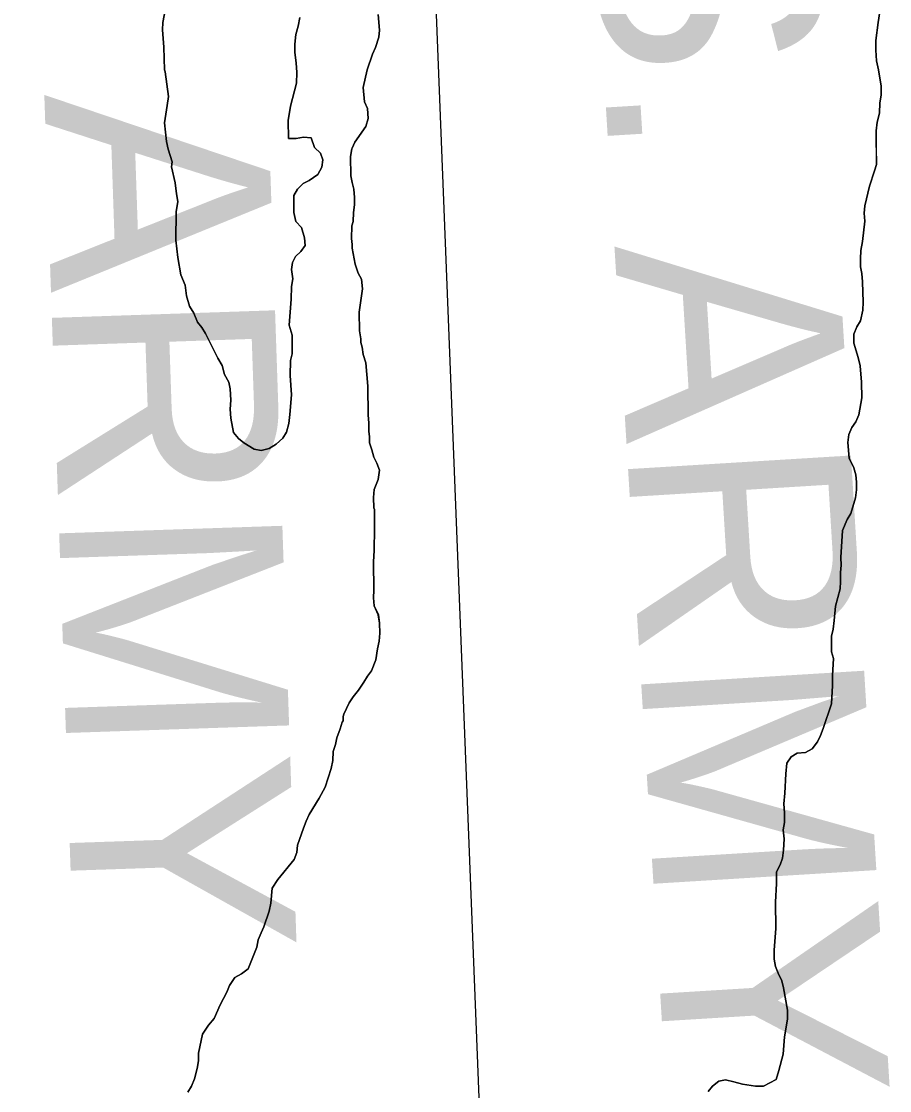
# Model space of a CAD drawing. Extents: x 3172231 to 3210228, y 940198 to 965780.
# Drawn here: x 3192561 to 3192949.8, y 954257.3 to 954736.1 of the extents above; entities that cross this region are included whole.
import ezdxf

# ---------------------------------------------------------------- set-up
doc = ezdxf.new("R2010")
doc.units = 0
for name, color, linetype in [('V-SITE-VEGE', 7, 'Continuous'), ('V-TOPO-BNDY', 7, 'Continuous'), ('V-TOPO-GNAM-IDEN', 7, 'Continuous'), ('V-TOPO-SHOR', 7, 'Continuous')]:
    doc.layers.add(name, color=color, linetype=linetype)

msp = doc.modelspace()

# ---------------------------------------------------------------- linework, layer by layer
at = {"layer": 'V-SITE-VEGE'}
for points in [[(3192625.624, 954742.667), (3192624.344, 954735.65), (3192624.104, 954732.416), (3192624.717, 954724.611), (3192625.081, 954714.38), (3192625.358, 954713.573), (3192626.808, 954702.542), (3192626.306, 954698.497), (3192625.032, 954690.674), (3192625.919, 954682.335), (3192626.759, 954678.841), (3192628.428, 954673.198), (3192628.18, 954671.04), (3192629.863, 954663.786), (3192630.447, 954658.942), (3192631.018, 954655.446), (3192630.252, 954650.861), (3192630.103, 954638.198), (3192630.984, 954630.397), (3192632.403, 954622.599), (3192634.33, 954618.038), (3192634.914, 954613.194), (3192636.304, 954608.625), (3192638.219, 954605.414), (3192639.874, 954601.389), (3192641.781, 954598.983), (3192643.421, 954596.304), (3192648.912, 954585.313), (3192650.827, 954582.097), (3192651.943, 954578.069), (3192653.86, 954574.585), (3192654.425, 954571.628), (3192654.745, 954566.512), (3192654.511, 954562.469), (3192654.818, 954558.433), (3192655.957, 954551.979), (3192658.136, 954549.307), (3192660.577, 954547.443), (3192665.183, 954544.523), (3192668.421, 954544.015), (3192671.915, 954544.856), (3192675.128, 954546.771), (3192678.067, 954549.491), (3192679.656, 954552.201), (3192680.701, 954555.981), (3192681.201, 954560.026), (3192681.926, 954568.92), (3192681.305, 954577.534), (3192681.514, 954584.27), (3192682.292, 954587.242), (3192682.214, 954595.589), (3192680.826, 954600.157), (3192681.795, 954611.746), (3192682.012, 954617.405), (3192682.517, 954620.911), (3192681.942, 954624.946), (3192682.45, 954628.183), (3192683.771, 954630.889), (3192686.175, 954633.068), (3192688.035, 954635.777), (3192687.734, 954639.275), (3192686.343, 954643.842), (3192683.894, 954646.513), (3192683.05, 954650.546), (3192682.978, 954658.086), (3192684.565, 954661.064), (3192687.236, 954663.513), (3192689.919, 954664.886), (3192693.663, 954667.614), (3192695.518, 954670.864), (3192696.026, 954674.1), (3192694.922, 954677.053), (3192692.202, 954679.721), (3192690.816, 954684.016), (3192687.314, 954684.254), (3192684.086, 954683.686), (3192680.584, 954683.651), (3192680.508, 954691.733), (3192681.526, 954698.207), (3192684.123, 954708.465), (3192684.348, 954713.317), (3192684.037, 954717.624), (3192683.457, 954722.197), (3192683.421, 954725.967), (3192683.92, 954730.28), (3192684.963, 954734.063), (3192685.735, 954737.837)], [(3192904.021, 954293.294), (3192902.313, 954303.246), (3192901.473, 954306.469), (3192899.825, 954309.955), (3192898.721, 954312.908), (3192898.151, 954316.136), (3192898.115, 954320.174), (3192898.831, 954329.878), (3192898.721, 954341.728), (3192899.179, 954350.081), (3192899.132, 954355.199), (3192900.72, 954358.447), (3192901.768, 954361.419), (3192902.274, 954364.925), (3192902.495, 954370.045), (3192902.188, 954374.084), (3192902.698, 954377.32), (3192902.657, 954381.629), (3192902.35, 954385.667), (3192902.843, 954390.517), (3192903.302, 954399.143), (3192903.796, 954403.995), (3192905.655, 954406.707), (3192908.332, 954408.347), (3192912.102, 954408.652), (3192915.049, 954410.297), (3192917.444, 954413.551), (3192918.764, 954416.256), (3192920.081, 954419.5), (3192923.747, 954430.578), (3192924.21, 954438.664), (3192924.169, 954443.241), (3192924.636, 954450.788), (3192923.801, 954453.743), (3192923.735, 954460.745), (3192924.513, 954463.985), (3192925.017, 954467.762), (3192925.494, 954474.229), (3192927.577, 954482.061), (3192927.817, 954485.294), (3192927.78, 954489.335), (3192928.015, 954492.569), (3192927.985, 954496.071), (3192928.681, 954508.197), (3192930.788, 954513.065), (3192932.38, 954515.775), (3192934.469, 954522.797), (3192934.974, 954526.304), (3192934.942, 954529.804), (3192934.643, 954533.033), (3192933.805, 954536.259), (3192931.61, 954540.547), (3192931.005, 954547.545), (3192931.511, 954551.052), (3192932.828, 954554.296), (3192934.692, 954556.737), (3192936.007, 954559.983), (3192937.283, 954567.536), (3192937.217, 954574.538), (3192936.611, 954581.804), (3192935.767, 954585.569), (3192933.821, 954592.014), (3192933.785, 954596.054), (3192935.101, 954599.298), (3192936.693, 954602.008), (3192937.725, 954606.866), (3192937.96, 954610.37), (3192937.606, 954619.522), (3192937.301, 954623.291), (3192936.736, 954626.248), (3192936.703, 954629.75), (3192936.936, 954633.523), (3192937.706, 954637.571), (3192938.698, 954646.736), (3192938.397, 954650.236), (3192938.632, 954653.47), (3192940.707, 954662.379), (3192943.068, 954669.135), (3192943.848, 954672.105), (3192943.707, 954687.186), (3192944.211, 954690.963), (3192945.251, 954695.014), (3192945.477, 954699.593), (3192945.982, 954703.097), (3192945.946, 954707.14), (3192944.801, 954714.402), (3192943.955, 954718.435), (3192943.64, 954723.28), (3192943.601, 954727.589), (3192944.6, 954735.679), (3192945.876, 954743.502)], [(3192720.737, 954739.244), (3192721.341, 954732.246), (3192721.102, 954729.011), (3192719.529, 954724.419), (3192718.21, 954721.443), (3192715.851, 954714.419), (3192714.038, 954706.589), (3192714.638, 954700.132), (3192716.012, 954697.181), (3192716.326, 954692.605), (3192715.279, 954689.093), (3192710.229, 954682.044), (3192709.176, 954679.34), (3192708.908, 954679.068), (3192708.402, 954675.562), (3192708.484, 954666.944), (3192709.049, 954663.987), (3192709.887, 954661.031), (3192710.19, 954657.263), (3192710.221, 954654.031), (3192709.715, 954650.523), (3192709.483, 954646.482), (3192708.961, 954644.592), (3192708.744, 954638.933), (3192709.039, 954636.242), (3192709.055, 954634.626), (3192710.469, 954627.368), (3192711.853, 954623.34), (3192713.225, 954620.659), (3192713.805, 954616.354), (3192712.287, 954605.838), (3192712.365, 954597.488), (3192712.936, 954593.99), (3192712.953, 954592.376), (3192713.51, 954590.226), (3192714.079, 954586.998), (3192715.191, 954583.238), (3192716.096, 954572.742), (3192716.217, 954559.813), (3192716.52, 954556.315), (3192716.555, 954552.545), (3192716.846, 954550.124), (3192716.873, 954547.431), (3192717.981, 954544.207), (3192718.818, 954540.984), (3192720.19, 954538.303), (3192721.296, 954535.081), (3192720.797, 954531.037), (3192718.953, 954526.443), (3192718.718, 954522.937), (3192718.761, 954518.357), (3192719.037, 954517.553), (3192719.148, 954505.703), (3192718.908, 954502.469), (3192718.939, 954499.235), (3192718.718, 954494.117), (3192718.835, 954481.459), (3192718.599, 954477.954), (3192718.9, 954474.454), (3192720.825, 954470.432), (3192721.399, 954466.668), (3192721.442, 954462.087), (3192721.204, 954458.584), (3192720.428, 954455.076), (3192719.666, 954450.218), (3192717.825, 954445.354), (3192715.961, 954442.915), (3192714.372, 954440.206), (3192711.98, 954436.683), (3192709.586, 954433.695), (3192707.724, 954430.988), (3192705.349, 954425.845), (3192705.088, 954424.766), (3192705.107, 954422.88), (3192704.57, 954422.339), (3192703.792, 954419.365), (3192702.217, 954415.31), (3192701.703, 954412.345), (3192700.657, 954409.103), (3192700.425, 954405.06), (3192699.649, 954401.55), (3192697.036, 954393.175), (3192694.388, 954388.303), (3192689.876, 954380.988), (3192688.559, 954378.012), (3192687.24, 954374.768), (3192684.619, 954367.203), (3192684.377, 954363.969), (3192683.062, 954360.723), (3192675.874, 954351.769), (3192673.215, 954347.972), (3192672.738, 954341.234), (3192671.964, 954337.726)], [(3192671.964, 954337.726), (3192669.607, 954330.697), (3192668.284, 954327.994), (3192666.969, 954324.75), (3192666.459, 954321.512), (3192662.511, 954311.78), (3192659.568, 954309.597), (3192656.618, 954307.952), (3192654.228, 954304.429), (3192652.91, 954301.454), (3192650.001, 954295.77), (3192647.364, 954289.551), (3192644.699, 954286.563), (3192642.043, 954282.497), (3192640.236, 954274.131), (3192640.269, 954270.629), (3192639.763, 954267.123), (3192638.461, 954262.531), (3192637.142, 954259.287), (3192635.553, 954256.58)], [(3192868.537, 954256.871), (3192870.401, 954259.312), (3192873.344, 954261.493), (3192876.299, 954262.06), (3192880.078, 954261.288), (3192883.858, 954260.246), (3192889.793, 954259.224), (3192893.296, 954259.257), (3192898.923, 954262.271), (3192900.232, 954266.324), (3192902.051, 954273.613), (3192902.786, 954281.432), (3192904.06, 954289.256), (3192904.021, 954293.294)]]:
    msp.add_lwpolyline(points, dxfattribs=at)
at = {"layer": 'V-TOPO-BNDY'}
msp.add_line((3192713.053, 955595.491), (3192802.44, 953324.154), dxfattribs=at)
at = {"layer": 'V-TOPO-SHOR'}
for points in [[(3192685.735, 954737.839), (3192684.963, 954734.063), (3192683.92, 954730.28), (3192683.421, 954725.967), (3192683.457, 954722.197), (3192684.037, 954717.624), (3192684.348, 954713.317), (3192684.123, 954708.465), (3192681.526, 954698.207), (3192680.508, 954691.733), (3192680.584, 954683.651), (3192684.086, 954683.684), (3192687.314, 954684.254), (3192690.816, 954684.016), (3192692.202, 954679.721), (3192694.922, 954677.053), (3192696.026, 954674.1), (3192695.518, 954670.864), (3192693.663, 954667.614), (3192689.919, 954664.886), (3192687.236, 954663.513), (3192684.565, 954661.064), (3192682.978, 954658.086), (3192683.05, 954650.546), (3192683.894, 954646.513), (3192686.343, 954643.842), (3192687.734, 954639.275), (3192688.035, 954635.777), (3192686.175, 954633.068), (3192683.771, 954630.889), (3192682.45, 954628.183), (3192681.942, 954624.946), (3192682.517, 954620.913), (3192682.012, 954617.405), (3192681.795, 954611.746), (3192680.826, 954600.157), (3192682.214, 954595.589), (3192682.264, 954590.474), (3192682.292, 954587.242), (3192681.514, 954584.27), (3192681.305, 954577.534), (3192681.926, 954568.92), (3192681.201, 954560.026), (3192680.701, 954555.981), (3192679.656, 954552.201), (3192678.067, 954549.491), (3192675.128, 954546.771), (3192671.915, 954544.856), (3192668.421, 954544.015), (3192665.183, 954544.523), (3192660.577, 954547.443), (3192658.136, 954549.307), (3192655.957, 954551.979), (3192654.818, 954558.433), (3192654.511, 954562.469), (3192654.745, 954566.512), (3192654.425, 954571.628), (3192653.86, 954574.585), (3192651.943, 954578.069), (3192650.827, 954582.097), (3192648.912, 954585.313), (3192643.421, 954596.304), (3192641.781, 954598.983), (3192639.874, 954601.389), (3192638.219, 954605.414), (3192636.304, 954608.627), (3192634.914, 954613.194), (3192634.33, 954618.038), (3192632.403, 954622.599), (3192630.984, 954630.395), (3192630.103, 954638.198), (3192630.252, 954650.861), (3192631.018, 954655.446), (3192630.447, 954658.942), (3192629.863, 954663.786), (3192628.18, 954671.042), (3192628.428, 954673.198), (3192626.759, 954678.841), (3192625.919, 954682.335), (3192625.032, 954690.674), (3192626.306, 954698.497), (3192626.808, 954702.542), (3192625.358, 954713.573), (3192625.081, 954714.38), (3192624.717, 954724.611), (3192624.104, 954732.416), (3192624.344, 954735.65), (3192625.624, 954742.667)], [(3192945.876, 954743.502), (3192944.6, 954735.679), (3192943.601, 954727.589), (3192943.64, 954723.28), (3192943.955, 954718.435), (3192944.801, 954714.402), (3192945.946, 954707.14), (3192945.982, 954703.099), (3192945.477, 954699.593), (3192945.251, 954695.014), (3192944.211, 954690.963), (3192943.707, 954687.186), (3192943.779, 954679.646), (3192943.848, 954672.105), (3192943.068, 954669.135), (3192940.707, 954662.379), (3192938.634, 954653.47), (3192938.397, 954650.236), (3192938.698, 954646.738), (3192937.706, 954637.571), (3192936.936, 954633.523), (3192936.703, 954629.75), (3192936.736, 954626.248), (3192937.301, 954623.291), (3192937.606, 954619.522), (3192937.96, 954610.37), (3192937.725, 954606.866), (3192936.693, 954602.008), (3192935.101, 954599.298), (3192933.785, 954596.054), (3192933.821, 954592.014), (3192935.767, 954585.569), (3192936.611, 954581.804), (3192937.217, 954574.538), (3192937.283, 954567.536), (3192936.007, 954559.983), (3192934.692, 954556.737), (3192932.828, 954554.296), (3192931.511, 954551.052), (3192931.005, 954547.545), (3192931.61, 954540.547), (3192933.805, 954536.259), (3192934.643, 954533.033), (3192934.942, 954529.804), (3192934.974, 954526.304), (3192934.469, 954522.797), (3192932.38, 954515.775), (3192930.788, 954513.065), (3192928.681, 954508.197), (3192927.985, 954496.071), (3192928.017, 954492.569), (3192927.778, 954489.335), (3192927.817, 954485.294), (3192927.577, 954482.061), (3192925.494, 954474.229), (3192925.017, 954467.762), (3192924.513, 954463.985), (3192923.735, 954460.745), (3192923.801, 954453.743), (3192924.636, 954450.788), (3192924.169, 954443.243), (3192924.21, 954438.664), (3192923.747, 954430.578), (3192920.081, 954419.5), (3192918.764, 954416.256), (3192917.444, 954413.551), (3192915.049, 954410.297), (3192912.102, 954408.652), (3192908.332, 954408.347), (3192905.655, 954406.707), (3192903.796, 954403.995), (3192903.302, 954399.143), (3192902.843, 954390.519), (3192902.35, 954385.667), (3192902.657, 954381.629), (3192902.698, 954377.32), (3192902.188, 954374.084), (3192902.495, 954370.045), (3192902.274, 954364.925), (3192901.768, 954361.419), (3192900.72, 954358.447), (3192899.132, 954355.199), (3192899.182, 954350.083), (3192898.721, 954341.728), (3192898.831, 954329.878), (3192898.115, 954320.174), (3192898.151, 954316.136), (3192898.721, 954312.908), (3192899.825, 954309.955), (3192901.473, 954306.469), (3192902.313, 954303.246), (3192904.021, 954293.294), (3192904.06, 954289.256)], [(3192708.402, 954675.562), (3192708.908, 954679.068), (3192709.176, 954679.34), (3192710.229, 954682.044), (3192715.279, 954689.093), (3192716.326, 954692.605), (3192716.012, 954697.181), (3192714.638, 954700.132), (3192714.038, 954706.589), (3192715.851, 954714.419), (3192718.21, 954721.443), (3192719.529, 954724.419), (3192721.102, 954729.013), (3192721.341, 954732.246), (3192720.737, 954739.244)], [(3192635.553, 954256.58), (3192637.142, 954259.287), (3192638.459, 954262.531), (3192639.763, 954267.123), (3192640.269, 954270.629), (3192640.236, 954274.131), (3192642.043, 954282.497), (3192644.699, 954286.563), (3192647.364, 954289.551), (3192649.999, 954295.77), (3192652.91, 954301.454), (3192654.228, 954304.429), (3192656.62, 954307.952), (3192659.568, 954309.597), (3192662.511, 954311.78), (3192666.459, 954321.512), (3192666.967, 954324.75), (3192668.284, 954327.994), (3192669.607, 954330.699), (3192671.964, 954337.726), (3192672.738, 954341.234), (3192673.215, 954347.972), (3192675.874, 954351.769), (3192683.062, 954360.723), (3192684.377, 954363.969), (3192684.619, 954367.203), (3192687.24, 954374.768), (3192688.557, 954378.012), (3192689.876, 954380.988), (3192694.388, 954388.303), (3192697.036, 954393.175), (3192699.649, 954401.55), (3192700.425, 954405.06), (3192700.657, 954409.103), (3192701.703, 954412.345), (3192702.215, 954415.31), (3192703.792, 954419.365), (3192704.572, 954422.337), (3192705.107, 954422.88), (3192705.088, 954424.766), (3192705.349, 954425.845), (3192707.724, 954430.986), (3192709.586, 954433.695), (3192711.98, 954436.681), (3192714.372, 954440.206), (3192715.963, 954442.913), (3192717.825, 954445.354), (3192719.666, 954450.22), (3192720.428, 954455.076), (3192721.204, 954458.584), (3192721.442, 954462.089), (3192721.399, 954466.668), (3192720.823, 954470.432), (3192718.9, 954474.454), (3192718.599, 954477.954), (3192718.835, 954481.459), (3192718.718, 954494.115), (3192718.939, 954499.235), (3192718.908, 954502.469), (3192719.148, 954505.703), (3192719.037, 954517.553), (3192718.761, 954518.357), (3192718.718, 954522.937), (3192718.953, 954526.441), (3192720.797, 954531.037), (3192721.296, 954535.081), (3192720.19, 954538.303), (3192718.818, 954540.984), (3192717.981, 954544.207), (3192716.873, 954547.431), (3192716.846, 954550.124), (3192716.555, 954552.545), (3192716.52, 954556.315), (3192716.217, 954559.813), (3192716.096, 954572.742), (3192715.191, 954583.238), (3192714.079, 954586.998), (3192713.51, 954590.226), (3192712.951, 954592.374), (3192712.936, 954593.99), (3192712.365, 954597.488), (3192712.287, 954605.838), (3192713.805, 954616.354), (3192713.225, 954620.659), (3192711.853, 954623.34), (3192710.469, 954627.368), (3192709.055, 954634.626), (3192709.039, 954636.242), (3192708.744, 954638.933), (3192708.961, 954644.592), (3192709.483, 954646.482), (3192709.715, 954650.525), (3192710.221, 954654.031), (3192710.19, 954657.263), (3192709.887, 954661.031), (3192709.049, 954663.987), (3192708.484, 954666.944), (3192708.402, 954675.562)], [(3192904.06, 954289.256), (3192902.786, 954281.432), (3192902.051, 954273.613), (3192900.232, 954266.324), (3192898.923, 954262.271), (3192893.296, 954259.257), (3192889.793, 954259.224), (3192883.858, 954260.246), (3192880.078, 954261.288), (3192876.299, 954262.06), (3192873.344, 954261.493), (3192870.401, 954259.312), (3192868.537, 954256.871)]]:
    msp.add_lwpolyline(points, dxfattribs=at)

# ---------------------------------------------------------------- texts
at = {"layer": 'V-TOPO-GNAM-IDEN'}
for rotation, p in [(271.94199, (3192561.161, 955000.518)), (273.50401, (3192808.372, 954932.252))]:
    msp.add_text('U.S. ARMY', height=99.9998, rotation=rotation, dxfattribs=at).set_placement(p)

doc.saveas('drawing.dxf')
